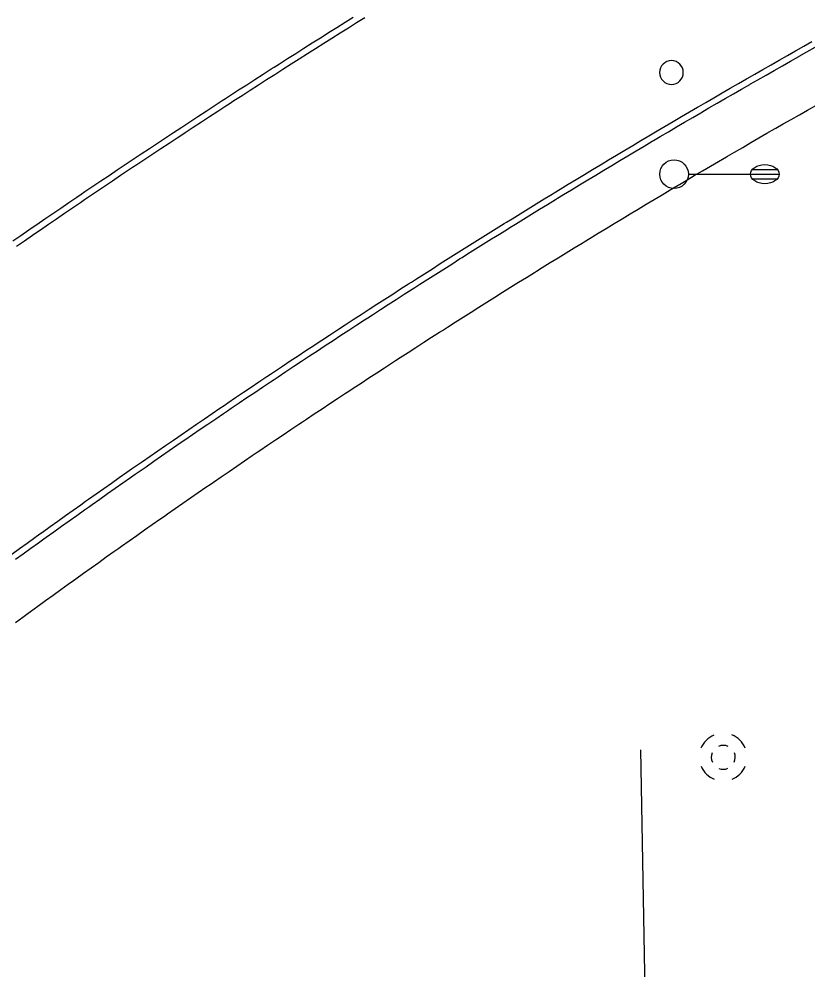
# Model space of a CAD drawing. Extents: x 2145380 to 2157287, y 139568 to 149130.
# Drawn here: x 2151910.7 to 2151993.3, y 142559.4 to 142658.9 of the extents above; entities that cross this region are included whole.
import ezdxf

# ---------------------------------------------------------------- set-up
doc = ezdxf.new("R2010")
doc.units = 0
for name, color, linetype in [('PR_PREVIOUSLY CONSTRUCTED', 7, 'Continuous'), ('TOPO_Asphalt', 7, 'Continuous'), ('TOPO_DRAIN_Manhole', 7, 'Continuous'), ('TOPO_Light Pole', 7, 'Continuous'), ('TOPO_Misc', 7, 'Continuous')]:
    doc.layers.add(name, color=color, linetype=linetype)

# ---------------------------------------------------------------- blocks, each defined once
blk = doc.blocks.new('MHEXST')
at = {"layer": 'TOPO_DRAIN_Manhole'}
for centre, radius, start, end in [((-0.14, 0.26), 12.7, 112.9748, 158.2636), ((-0.14, 0.26), 12.7, 22.0744, 68.6991), ((-0.08, 0.11), 6.35, 66.1941, 113.691), ((-0.08, 0.11), 6.35, 157.9722, 204.161), ((-0.08, 0.11), 6.35, 336.8023, 21.4046), ((-0.14, 0.26), 12.7, 202.6921, 248.1938), ((-0.14, 0.26), 12.7, 291.7963, 337.3032), ((-0.08, 0.11), 6.35, 248.5791, 293.1995)]:
    blk.add_arc(centre, radius, start, end, dxfattribs=at)
blk = doc.blocks.new('POST')
at = {"layer": 'TOPO_Misc'}
for start, end in [(90, 180), (360, 90), (180, 270), (270, 0)]:
    blk.add_arc((-0.01, 0.03), 3.16, start, end, dxfattribs=at)
blk = doc.blocks.new('LP')
at = {"layer": 'TOPO_Light Pole'}
blk.add_line((3.81, 0), (20.32, 0), dxfattribs=at)
for points in [[(20.32, 0), (27.94, 0)], [(20.32, 0), (23.5, 0)], [(20.83, 1.27), (27.43, 1.27)], [(20.83, 1.27), (23.5, 1.27)], [(23.71, 1.27), (27.43, 1.27)], [(23.71, 0), (27.94, 0)], [(20.83, -1.27), (27.43, -1.27)], [(20.83, -1.27), (23.5, -1.27)], [(23.71, -1.27), (27.43, -1.27)]]:
    blk.add_lwpolyline(points, dxfattribs=at)
blk.add_circle((0, 0), 3.81, dxfattribs=at)
blk.add_ellipse((24.13, 0), major_axis=(3.81, 0), ratio=0.666667, dxfattribs=at)

msp = doc.modelspace()

# ---------------------------------------------------------------- linework, layer by layer
at = {"layer": 'PR_PREVIOUSLY CONSTRUCTED'}
for points in [[(2151910.003, 142635.666), (2151910.839, 142636.243), (2151911.675, 142636.819), (2151912.143, 142637.141), (2151912.512, 142637.394), (2151913.349, 142637.969), (2151914.187, 142638.542), (2151915.026, 142639.115), (2151915.865, 142639.686), (2151916.705, 142640.257), (2151917.143, 142640.554), (2151917.546, 142640.827), (2151918.388, 142641.395), (2151919.23, 142641.963), (2151920.072, 142642.53), (2151920.915, 142643.096), (2151921.759, 142643.661), (2151922.166, 142643.932), (2151922.604, 142644.224), (2151923.449, 142644.787), (2151924.295, 142645.349), (2151925.141, 142645.91), (2151925.988, 142646.471), (2151926.836, 142647.03), (2151927.212, 142647.277), (2151927.685, 142647.588), (2151928.534, 142648.145), (2151929.383, 142648.701), (2151930.234, 142649.256), (2151931.084, 142649.811), (2151931.936, 142650.364), (2151932.28, 142650.588), (2151932.788, 142650.916), (2151933.641, 142651.468), (2151934.494, 142652.018), (2151935.348, 142652.568), (2151936.203, 142653.116), (2151937.058, 142653.664), (2151937.371, 142653.864), (2151937.914, 142654.21), (2151938.771, 142654.756), (2151939.628, 142655.301), (2151940.486, 142655.844), (2151941.344, 142656.387), (2151942.203, 142656.929), (2151942.483, 142657.105), (2151943.062, 142657.469), (2151943.923, 142658.009), (2151944.784, 142658.548), (2151945.645, 142659.086)], [(2151910.383, 142635.116), (2151911.218, 142635.693), (2151912.054, 142636.269), (2151912.521, 142636.591), (2151912.89, 142636.844), (2151913.727, 142637.418), (2151914.564, 142637.991), (2151915.402, 142638.563), (2151916.241, 142639.134), (2151917.08, 142639.704), (2151917.518, 142640.001), (2151917.92, 142640.274), (2151918.761, 142640.842), (2151919.602, 142641.409), (2151920.444, 142641.976), (2151921.287, 142642.541), (2151922.13, 142643.106), (2151922.537, 142643.377), (2151922.974, 142643.669), (2151923.819, 142644.232), (2151924.664, 142644.793), (2151925.51, 142645.354), (2151926.356, 142645.913), (2151927.204, 142646.472), (2151927.579, 142646.719), (2151928.051, 142647.03), (2151928.9, 142647.587), (2151929.749, 142648.142), (2151930.598, 142648.697), (2151931.449, 142649.251), (2151932.299, 142649.804), (2151932.644, 142650.027), (2151933.151, 142650.356), (2151934.003, 142650.907), (2151934.856, 142651.457), (2151935.709, 142652.006), (2151936.563, 142652.554), (2151937.418, 142653.101), (2151937.73, 142653.301), (2151938.273, 142653.647), (2151939.129, 142654.193), (2151939.986, 142654.737), (2151940.843, 142655.28), (2151941.7, 142655.822), (2151942.559, 142656.364), (2151942.839, 142656.54), (2151943.418, 142656.904), (2151944.277, 142657.443), (2151945.137, 142657.982), (2151945.998, 142658.519), (2151946.86, 142659.055)], [(2151909.907, 142602.903), (2151910.705, 142603.48), (2151911.504, 142604.057), (2151912.304, 142604.632), (2151912.845, 142605.021), (2151913.104, 142605.207), (2151913.905, 142605.781), (2151914.707, 142606.353), (2151915.509, 142606.925), (2151916.312, 142607.496), (2151917.115, 142608.067), (2151917.628, 142608.43), (2151917.919, 142608.636), (2151918.724, 142609.204), (2151919.53, 142609.771), (2151920.336, 142610.338), (2151921.143, 142610.903), (2151921.95, 142611.468), (2151922.434, 142611.806), (2151922.758, 142612.032), (2151923.567, 142612.595), (2151924.376, 142613.156), (2151925.186, 142613.717), (2151925.997, 142614.278), (2151926.808, 142614.837), (2151927.262, 142615.149), (2151927.62, 142615.395), (2151928.432, 142615.952), (2151929.245, 142616.508), (2151930.059, 142617.064), (2151930.873, 142617.618), (2151931.688, 142618.172), (2151932.113, 142618.46), (2151932.504, 142618.725), (2151933.32, 142619.276), (2151934.137, 142619.827), (2151934.955, 142620.377), (2151935.773, 142620.926), (2151936.592, 142621.474), (2151936.986, 142621.738), (2151937.411, 142622.021), (2151938.231, 142622.567), (2151939.052, 142623.113), (2151939.873, 142623.657), (2151940.695, 142624.2), (2151941.517, 142624.743), (2151941.882, 142624.983), (2151942.34, 142625.284), (2151943.164, 142625.825), (2151943.988, 142626.365), (2151944.813, 142626.903), (2151945.639, 142627.441), (2151946.465, 142627.978), (2151946.799, 142628.195), (2151947.292, 142628.514), (2151948.119, 142629.049), (2151948.947, 142629.583), (2151949.775, 142630.116), (2151950.605, 142630.648), (2151951.434, 142631.179), (2151951.738, 142631.373), (2151952.265, 142631.709), (2151953.096, 142632.239), (2151953.927, 142632.767), (2151954.759, 142633.295), (2151955.592, 142633.821), (2151956.426, 142634.347), (2151956.698, 142634.518), (2151957.26, 142634.871), (2151958.094, 142635.395), (2151958.929, 142635.917), (2151959.765, 142636.439), (2151960.601, 142636.96), (2151961.438, 142637.48), (2151961.679, 142637.629), (2151962.276, 142637.999), (2151963.114, 142638.517), (2151963.953, 142639.034), (2151964.792, 142639.55), (2151965.632, 142640.065), (2151966.472, 142640.579), (2151966.681, 142640.707), (2151967.313, 142641.092), (2151968.155, 142641.604), (2151968.997, 142642.116), (2151969.84, 142642.626), (2151970.683, 142643.135), (2151971.527, 142643.644), (2151971.704, 142643.75), (2151972.372, 142644.151), (2151973.217, 142644.658), (2151974.062, 142645.163), (2151974.909, 142645.668), (2151975.755, 142646.172), (2151976.603, 142646.674), (2151976.748, 142646.76), (2151977.451, 142647.176), (2151978.299, 142647.677), (2151979.148, 142648.176), (2151979.998, 142648.675), (2151980.848, 142649.173), (2151981.699, 142649.67), (2151981.811, 142649.735), (2151982.55, 142650.166), (2151983.402, 142650.661), (2151984.255, 142651.155), (2151985.108, 142651.648), (2151985.961, 142652.14), (2151986.815, 142652.631), (2151986.895, 142652.677), (2151987.67, 142653.121), (2151988.525, 142653.61), (2151989.381, 142654.098), (2151990.237, 142654.585), (2151991.094, 142655.072), (2151991.952, 142655.557), (2151991.998, 142655.583), (2151992.81, 142656.041), (2151993.668, 142656.525)], [(2151910.298, 142602.362), (2151911.096, 142602.939), (2151911.895, 142603.515), (2151912.694, 142604.09), (2151913.234, 142604.479), (2151913.493, 142604.664), (2151914.294, 142605.238), (2151915.095, 142605.81), (2151915.896, 142606.382), (2151916.698, 142606.952), (2151917.501, 142607.522), (2151918.014, 142607.885), (2151918.305, 142608.091), (2151919.109, 142608.658), (2151919.914, 142609.225), (2151920.719, 142609.791), (2151921.526, 142610.357), (2151922.332, 142610.921), (2151922.816, 142611.258), (2151923.14, 142611.484), (2151923.948, 142612.046), (2151924.756, 142612.608), (2151925.566, 142613.168), (2151926.376, 142613.728), (2151927.186, 142614.287), (2151927.64, 142614.599), (2151927.998, 142614.844), (2151928.809, 142615.401), (2151929.622, 142615.957), (2151930.435, 142616.512), (2151931.249, 142617.066), (2151932.063, 142617.62), (2151932.488, 142617.907), (2151932.878, 142618.172), (2151933.694, 142618.723), (2151934.51, 142619.273), (2151935.327, 142619.823), (2151936.144, 142620.371), (2151936.963, 142620.919), (2151937.357, 142621.183), (2151937.781, 142621.466), (2151938.601, 142622.012), (2151939.421, 142622.556), (2151940.241, 142623.1), (2151941.063, 142623.643), (2151941.884, 142624.185), (2151942.249, 142624.425), (2151942.707, 142624.726), (2151943.53, 142625.266), (2151944.354, 142625.806), (2151945.178, 142626.344), (2151946.003, 142626.881), (2151946.828, 142627.418), (2151947.162, 142627.634), (2151947.654, 142627.953), (2151948.481, 142628.488), (2151949.308, 142629.021), (2151950.136, 142629.554), (2151950.965, 142630.086), (2151951.794, 142630.617), (2151952.097, 142630.81), (2151952.624, 142631.146), (2151953.454, 142631.675), (2151954.285, 142632.203), (2151955.117, 142632.73), (2151955.949, 142633.256), (2151956.781, 142633.782), (2151957.053, 142633.953), (2151957.615, 142634.306), (2151958.449, 142634.829), (2151959.283, 142635.351), (2151960.118, 142635.873), (2151960.954, 142636.393), (2151961.79, 142636.913), (2151962.031, 142637.062), (2151962.627, 142637.431), (2151963.465, 142637.949), (2151964.303, 142638.465), (2151965.141, 142638.981), (2151965.98, 142639.496), (2151966.82, 142640.009), (2151967.029, 142640.137), (2151967.661, 142640.522), (2151968.502, 142641.034), (2151969.343, 142641.545), (2151970.185, 142642.055), (2151971.028, 142642.564), (2151971.871, 142643.072), (2151972.048, 142643.178), (2151972.715, 142643.579), (2151973.56, 142644.085), (2151974.405, 142644.59), (2151975.25, 142645.094), (2151976.096, 142645.598), (2151976.943, 142646.1), (2151977.088, 142646.186), (2151977.79, 142646.601), (2151978.638, 142647.101), (2151979.487, 142647.601), (2151980.336, 142648.099), (2151981.185, 142648.597), (2151982.035, 142649.093), (2151982.148, 142649.159), (2151982.886, 142649.589), (2151983.737, 142650.083), (2151984.589, 142650.577), (2151985.441, 142651.07), (2151986.294, 142651.561), (2151987.148, 142652.052), (2151987.227, 142652.098), (2151988.002, 142652.542), (2151988.856, 142653.03), (2151989.712, 142653.518), (2151990.567, 142654.005), (2151991.423, 142654.491), (2151992.28, 142654.976), (2151992.327, 142655.002), (2151993.138, 142655.46), (2151993.995, 142655.943)], [(2151910.266, 142595.734), (2151911.056, 142596.311), (2151911.622, 142596.723), (2151911.847, 142596.887), (2151912.638, 142597.463), (2151913.43, 142598.037), (2151914.223, 142598.61), (2151915.017, 142599.183), (2151915.811, 142599.754), (2151916.348, 142600.14), (2151916.605, 142600.325), (2151917.401, 142600.895), (2151918.197, 142601.464), (2151918.994, 142602.032), (2151919.791, 142602.599), (2151920.589, 142603.165), (2151921.098, 142603.525), (2151921.388, 142603.73), (2151922.187, 142604.295), (2151922.987, 142604.858), (2151923.787, 142605.421), (2151924.588, 142605.982), (2151925.39, 142606.543), (2151925.87, 142606.878), (2151926.193, 142607.103), (2151926.996, 142607.662), (2151927.799, 142608.22), (2151928.604, 142608.777), (2151929.409, 142609.333), (2151930.214, 142609.888), (2151930.666, 142610.199), (2151931.021, 142610.443), (2151931.827, 142610.996), (2151932.635, 142611.548), (2151933.443, 142612.1), (2151934.252, 142612.651), (2151935.061, 142613.2), (2151935.483, 142613.486), (2151935.871, 142613.749), (2151936.682, 142614.297), (2151937.493, 142614.844), (2151938.305, 142615.39), (2151939.117, 142615.936), (2151939.93, 142616.48), (2151940.323, 142616.742), (2151940.744, 142617.023), (2151941.558, 142617.565), (2151942.373, 142618.107), (2151943.189, 142618.647), (2151944.005, 142619.187), (2151944.822, 142619.726), (2151945.184, 142619.964), (2151945.639, 142620.264), (2151946.457, 142620.8), (2151947.276, 142621.336), (2151948.095, 142621.871), (2151948.915, 142622.405), (2151949.735, 142622.938), (2151950.067, 142623.154), (2151950.556, 142623.471), (2151951.378, 142624.002), (2151952.2, 142624.532), (2151953.023, 142625.062), (2151953.847, 142625.59), (2151954.671, 142626.118), (2151954.972, 142626.31), (2151955.495, 142626.644), (2151956.32, 142627.17), (2151957.146, 142627.695), (2151957.973, 142628.218), (2151958.8, 142628.741), (2151959.627, 142629.263), (2151959.898, 142629.433), (2151960.455, 142629.784), (2151961.284, 142630.304), (2151962.114, 142630.823), (2151962.944, 142631.341), (2151963.774, 142631.859), (2151964.605, 142632.375), (2151964.844, 142632.523), (2151965.437, 142632.89), (2151966.269, 142633.404), (2151967.102, 142633.918), (2151967.936, 142634.43), (2151968.77, 142634.942), (2151969.604, 142635.452), (2151969.812, 142635.579), (2151970.44, 142635.962), (2151971.275, 142636.471), (2151972.112, 142636.979), (2151972.949, 142637.485), (2151973.786, 142637.991), (2151974.624, 142638.496), (2151974.8, 142638.602), (2151975.463, 142639), (2151976.302, 142639.503), (2151977.142, 142640.005), (2151977.982, 142640.506), (2151978.823, 142641.006), (2151979.665, 142641.505), (2151979.809, 142641.591), (2151980.507, 142642.004), (2151981.35, 142642.501), (2151982.193, 142642.997), (2151983.037, 142643.493), (2151983.881, 142643.987), (2151984.726, 142644.48), (2151984.837, 142644.546), (2151985.571, 142644.973), (2151986.417, 142645.465), (2151987.264, 142645.955), (2151988.111, 142646.445), (2151988.959, 142646.933), (2151989.807, 142647.421), (2151989.886, 142647.466), (2151990.656, 142647.908), (2151991.505, 142648.393), (2151992.355, 142648.878), (2151993.205, 142649.362), (2151994.056, 142649.845)]]:
    msp.add_lwpolyline(points, dxfattribs=at)
at = {"layer": 'TOPO_Asphalt'}
msp.add_lwpolyline([(2151901.693, 142354.087), (2151934.873, 142354.231), (2151977.696, 142354.702), (2151977.354, 142420.698), (2151976.884, 142520.192), (2151975.736, 142582.422)], dxfattribs=at)

# ---------------------------------------------------------------- block references
at = {"layer": 'TOPO_DRAIN_Manhole', "xscale": 0.19685000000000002, "yscale": 0.19685000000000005}
msp.add_blockref('MHEXST', (2151984.397, 142581.608), dxfattribs=at)
at = {"layer": 'TOPO_Light Pole', "xscale": 0.39370000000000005, "yscale": 0.3937000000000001}
msp.add_blockref('LP', (2151979.231, 142642.659), dxfattribs=at)
at = {"layer": 'TOPO_Misc', "xscale": 0.39370000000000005, "yscale": 0.3937000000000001}
msp.add_blockref('POST', (2151978.957, 142653.282), dxfattribs=at)

doc.saveas('drawing.dxf')
